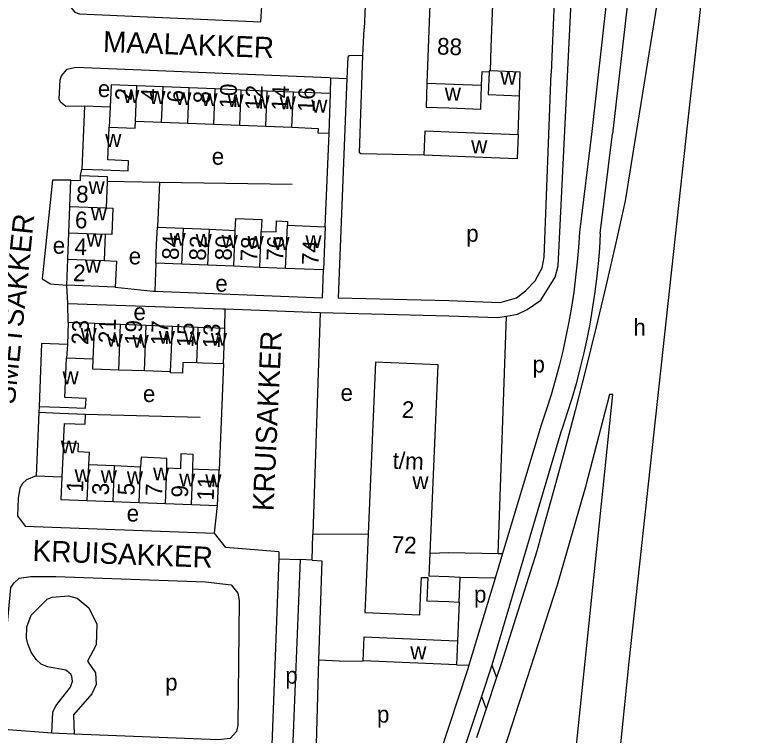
# Model space of a CAD drawing. Extents: x 159675 to 162108, y 386471 to 388472.
# Drawn here: x 161796.3 to 161975.8, y 386647.1 to 386819.6 of the extents above; entities that cross this region are included whole.
import ezdxf

# ---------------------------------------------------------------- set-up
doc = ezdxf.new("R2010")
doc.units = 0
for name, color, linetype in [('BLT_Basislijn', 7, 'Continuous'), ('BLT_Bebouwing', 7, 'Continuous'), ('BLT_Centroide', 7, 'Continuous'), ('BLT_Huisnummer', 7, 'Continuous'), ('BLT_Huisnummer_ tussenligend', 7, 'Continuous'), ('BLT_Huisnummer_reeks', 7, 'Continuous'), ('BLT_Onderverdeling_panden', 7, 'Continuous'), ('BLT_Straatnaam', 7, 'Continuous')]:
    doc.layers.add(name, color=color, linetype=linetype)

msp = doc.modelspace()

# ---------------------------------------------------------------- linework, layer by layer
at = {"layer": 'BLT_Basislijn'}
for p, q in [((161947.06, 386905.96), (161934.2, 386791.72)), ((161969.53, 386904.9), (161957.02, 386793.77)), ((161952.15, 386904.69), (161939.16, 386791.15)), ((161880.98, 386842.99), (161879.77, 386816.25)), ((161879.47, 386809.9), (161879.77, 386816.25)), ((161924.73, 386811.55), (161924.47, 386805.67)), ((161871.75, 386800.77), (161871.76, 386804.57)), ((161871.76, 386804.57), (161875.59, 386804.38)), ((161916.59, 386790.98), (161916.86, 386800.24)), ((161957.02, 386793.77), (161943.04, 386664.85)), ((161934.2, 386791.72), (161931.22, 386767.59)), ((161870.45, 386768.92), (161871.43, 386791.31)), ((161936.21, 386767.34), (161939.16, 386791.15)), ((161944.73, 386791.01), (161942.19, 386775.09)), ((161811.99, 386781.17), (161812.31, 386782.7)), ((161830.87, 386779.53), (161818.32, 386779.72)), ((161830.87, 386779.53), (161830.32, 386768.82)), ((161862.59, 386779.06), (161830.87, 386779.53)), ((161829.95, 386760.2), (161829.74, 386753.48)), ((161808.95, 386750.54), (161808.7, 386754.92)), ((161846.46, 386744.55), (161846.56, 386749.26)), ((161846.56, 386749.26), (161869.26, 386748.41)), ((161869.26, 386748.41), (161867.47, 386695.39)), ((161911.81, 386690.81), (161913.76, 386747.57)), ((161846.15, 386736.12), (161845.07, 386710.68)), ((161802.04, 386725.94), (161801.98, 386724.48)), ((161840.58, 386723.29), (161813.14, 386724.04)), ((161922.04, 386721.45), (161912.83, 386690.79)), ((161926.74, 386719.77), (161910.28, 386664.04)), ((161844.02, 386695.63), (161844.72, 386702.28)), ((161867.37, 386689.19), (161867.47, 386695.39)), ((161867.47, 386695.39), (161880.72, 386695.49)), ((161859.37, 386691.18), (161859.4, 386689.5)), ((161921, 386691.35), (161912.52, 386664.43)), ((161859.4, 386689.5), (161857.47, 386639.94)), ((161859.4, 386689.5), (161864.58, 386689.33)), ((161867.37, 386689.19), (161864.58, 386689.33)), ((161912.83, 386690.79), (161911.06, 386684.89)), ((161911.81, 386690.81), (161912.83, 386690.79)), ((161911.06, 386684.89), (161902.69, 386685.05)), ((161911.06, 386684.89), (161904.8, 386664.04)), ((161902.44, 386679.15), (161902.04, 386669.92)), ((161873.86, 386665.04), (161868.86, 386665.23)), ((161873.86, 386665.04), (161879.53, 386665.09)), ((161912.52, 386664.43), (161911.4, 386661.09)), ((161943.04, 386664.85), (161936.89, 386604.32)), ((161904.47, 386662.94), (161896.31, 386638.15)), ((161901.8, 386664.15), (161904.8, 386664.04)), ((161904.8, 386664.04), (161904.47, 386662.94)), ((161910.28, 386664.04), (161911.4, 386661.09)), ((161911.4, 386661.09), (161908.9, 386653.63)), ((161907.79, 386656.55), (161908.9, 386653.63)), ((161908.9, 386653.63), (161906.59, 386646.72)), ((161810.4, 386647.55), (161805.09, 386647.8))]:
    msp.add_line(p, q, dxfattribs=at)
for points in [[(161913.76, 386747.57), (161916.45, 386748.01), (161918.73, 386749.11), (161921.96, 386751.33), (161925.46, 386756.9), (161926.13, 386759.56), (161930.82, 386855.09), (161931.98, 386862.41), (161932.91, 386866.36), (161936.5, 386878.96), (161939.21, 386894.24), (161943.54, 386970.05), (161946.24, 386985.33), (161950.51, 387001.1), (161951.94, 387012.89), (161956.35, 387100), (161956.81, 387111.29), (161956.85, 387134.66), (161960.08, 387164.81), (161975.82, 387164.09)], [(161958.93, 386904.9), (161949.82, 386822.6), (161944.73, 386791.01)], [(161897.24, 386868.76), (161921.46, 386867.86), (161927.08, 386867.4), (161924.73, 386811.55)], [(161812.14, 386830.99), (161809.84, 386828.38), (161809.15, 386822.97), (161809.23, 386821.82), (161810.61, 386820.27), (161811.73, 386819.85), (161855.04, 386817.95), (161855.49, 386824.4)], [(161879.47, 386809.9), (161876.1, 386809.78), (161875.85, 386809.51), (161875.59, 386804.38)], [(161894.1, 386786.03), (161878.96, 386786.38), (161878.68, 386786.58), (161879.47, 386809.9)], [(161807.11, 386804.06), (161807.43, 386805.02), (161808.77, 386806.61), (161810.87, 386807.08), (161871.42, 386804.59), (161871.76, 386804.57)], [(161873.58, 386751.9), (161900, 386751.27), (161912.28, 386750.78), (161916.21, 386751.93), (161918.32, 386753.59), (161920.61, 386755.99), (161922.29, 386759.1), (161922.77, 386761.64), (161924.47, 386805.67)], [(161875.59, 386804.38), (161873.58, 386751.9)], [(161812.91, 386797.78), (161808.45, 386797.71), (161807.14, 386798.7), (161806.87, 386799.47), (161807.11, 386804.06)], [(161809.65, 386780.05), (161805.24, 386780.05), (161802.79, 386756.47), (161804.78, 386755.28), (161808.7, 386754.92)], [(161942.19, 386775.09), (161939.95, 386765.04), (161937.63, 386755), (161935.24, 386744.98), (161932.76, 386734.98), (161930.21, 386725), (161927.58, 386715.03), (161924.88, 386705.09), (161922.09, 386695.17), (161921, 386691.35)], [(161931.22, 386767.59), (161931, 386764), (161930.7, 386760.42), (161930.32, 386756.85), (161929.86, 386753.28), (161929.32, 386749.73), (161928.7, 386746.19), (161928.01, 386742.67), (161927.23, 386739.16), (161926.38, 386735.67), (161925.45, 386732.19), (161924.45, 386728.74), (161923.36, 386725.32), (161922.2, 386721.92), (161922.04, 386721.45)], [(161936.21, 386767.34), (161935.99, 386763.69), (161935.68, 386760.06), (161935.3, 386756.43), (161934.84, 386752.81), (161934.3, 386749.2), (161933.68, 386745.61), (161932.98, 386742.03), (161932.2, 386738.46), (161931.35, 386734.92), (161930.42, 386731.39), (161929.41, 386727.88), (161928.32, 386724.4), (161927.16, 386720.94), (161926.74, 386719.77)], [(161829.74, 386753.48), (161869.77, 386751.91), (161870.04, 386758.61)], [(161820.2, 386754.48), (161829.35, 386753.5), (161829.74, 386753.48)], [(161808.95, 386750.54), (161845.97, 386749.28), (161846.56, 386749.26)], [(161808.98, 386746.04), (161808.95, 386750.54)], [(161869.26, 386748.41), (161900, 386747.63), (161911.66, 386747.22), (161913.76, 386747.57)], [(161925.02, 386591.81), (161939.22, 386728.77), (161938.38, 386728.77), (161932.65, 386706.72), (161925.87, 386683.19), (161903.2, 386613.02)], [(161801.32, 386709.33), (161799.05, 386708.4), (161798.1, 386707.55), (161797.44, 386706.42), (161797.02, 386703.94), (161796.92, 386699.77), (161798.74, 386697.28), (161844.02, 386695.63)], [(161859.37, 386691.18), (161846.7, 386692.24), (161844.02, 386695.63)], [(161857.47, 386639.94), (161862.57, 386639.88), (161864.58, 386689.33)], [(161895.56, 386690.88), (161900, 386691.05), (161911.81, 386690.81)], [(161867.37, 386689.19), (161869.63, 386689), (161868.86, 386665.23)], [(161805.09, 386647.8), (161794.63, 386648.61), (161793.59, 386649.22), (161792.32, 386651.64), (161795.33, 386682.63), (161796.09, 386683.77), (161797.33, 386684.86), (161800.07, 386685.28), (161806.04, 386685.31), (161841.87, 386684), (161847.97, 386683.27), (161849.56, 386681.29), (161849.86, 386679.53), (161849.6, 386649.72), (161849.24, 386648.24), (161847.72, 386646.55), (161844.95, 386646.25), (161810.4, 386647.55)], [(161805.09, 386647.8), (161805.36, 386652.86), (161806.05, 386654.35), (161809.58, 386658.83), (161810.05, 386660.23), (161809.92, 386661.4), (161809.66, 386661.93), (161808.48, 386662.84), (161804.03, 386663.68), (161802.56, 386664.32), (161801.37, 386665.42), (161800.14, 386667.17), (161799.39, 386669.18), (161799.07, 386670.5), (161799.15, 386673.27), (161800.17, 386676.04), (161804.02, 386679.83), (161805.2, 386680.36), (161809.09, 386680.64), (161811.16, 386680.08), (161813.96, 386677.78), (161815.84, 386673.84), (161815.66, 386668.96), (161813.59, 386665.04), (161815.55, 386662.25), (161815.66, 386659.42), (161814.7, 386657.24), (161810.3, 386652.22), (161810.4, 386647.55)], [(161868.86, 386665.23), (161868.1, 386639.51), (161896.31, 386638.15)], [(161910.28, 386664.04), (161907.79, 386656.55)], [(161907.79, 386656.55), (161895.78, 386620.43), (161888.37, 386594.57)]]:
    msp.add_lwpolyline(points, dxfattribs=at)
at = {"layer": 'BLT_Bebouwing'}
for p, q in [((161916.86, 386800.24), (161917.08, 386805.91)), ((161831.68, 386802.36), (161825.45, 386802.61)), ((161837.91, 386802.12), (161831.68, 386802.36)), ((161844.15, 386801.87), (161837.91, 386802.12)), ((161850.38, 386801.62), (161844.15, 386801.87)), ((161856.61, 386801.37), (161850.38, 386801.62)), ((161862.85, 386801.12), (161856.61, 386801.37)), ((161871.43, 386791.31), (161871.75, 386800.77)), ((161812.91, 386797.78), (161812.31, 386782.7)), ((161819.04, 386797.53), (161812.91, 386797.78)), ((161825.11, 386794.2), (161831.34, 386793.95)), ((161831.34, 386793.95), (161837.58, 386793.7)), ((161837.58, 386793.7), (161843.81, 386793.45)), ((161843.81, 386793.45), (161850.04, 386793.2)), ((161850.04, 386793.2), (161856.28, 386792.95)), ((161856.28, 386792.95), (161862.51, 386792.7)), ((161809.41, 386773.77), (161809.65, 386780.05)), ((161818.32, 386779.72), (161818.08, 386773.44)), ((161809.17, 386767.48), (161809.41, 386773.77)), ((161830.32, 386768.82), (161836.55, 386768.56)), ((161836.55, 386768.56), (161842.78, 386768.31)), ((161842.78, 386768.31), (161848.96, 386768.06)), ((161870.45, 386768.92), (161870.04, 386758.61)), ((161808.93, 386761.2), (161809.17, 386767.48)), ((161808.7, 386754.92), (161808.93, 386761.2)), ((161836.2, 386759.95), (161829.95, 386760.2)), ((161842.42, 386759.7), (161836.2, 386759.95)), ((161848.6, 386759.46), (161842.42, 386759.7)), ((161854.8, 386759.21), (161848.6, 386759.46)), ((161860.98, 386758.97), (161854.8, 386759.21)), ((161870.04, 386758.61), (161860.98, 386758.97)), ((161820.2, 386754.48), (161808.7, 386754.92)), ((161808.98, 386746.04), (161808.83, 386740.75)), ((161815.35, 386745.78), (161808.98, 386746.04)), ((161821.54, 386745.54), (161815.35, 386745.78)), ((161827.68, 386745.3), (161821.54, 386745.54)), ((161833.95, 386745.05), (161827.68, 386745.3)), ((161840.1, 386744.8), (161833.95, 386745.05)), ((161846.46, 386744.55), (161840.1, 386744.8)), ((161846.15, 386736.12), (161846.46, 386744.55)), ((161815.01, 386737.28), (161808.59, 386737.52)), ((161833.47, 386734.21), (161827.28, 386734.43)), ((161801.98, 386724.48), (161801.32, 386709.33)), ((161820.08, 386711.71), (161813.96, 386711.97)), ((161826.32, 386711.45), (161820.08, 386711.71)), ((161801.32, 386709.33), (161807.48, 386709.13)), ((161844.72, 386702.28), (161845.07, 386710.68)), ((161813.51, 386703.49), (161819.75, 386703.25)), ((161819.75, 386703.25), (161826, 386703.01)), ((161826, 386703.01), (161832.24, 386702.77)), ((161832.24, 386702.77), (161838.48, 386702.53)), ((161838.48, 386702.53), (161844.72, 386702.28)), ((161880.72, 386695.49), (161880.14, 386681.97)), ((161902.44, 386679.15), (161902.69, 386685.05)), ((161902.04, 386669.92), (161901.8, 386664.15))]:
    msp.add_line(p, q, dxfattribs=at)
for points in [[(161896.83, 386857.7), (161894.77, 386803.24)], [(161910.16, 386811.9), (161911.87, 386857.13), (161900, 386857.58), (161896.83, 386857.7)], [(161909.95, 386806.18), (161910.16, 386811.9)], [(161907.85, 386802.75), (161907.98, 386806.06), (161909.64, 386806)], [(161917.08, 386805.91), (161909.95, 386806.18)], [(161909.64, 386806), (161909.44, 386800.52), (161916.86, 386800.24)], [(161825.45, 386802.61), (161819.25, 386802.86), (161819.04, 386797.53)], [(161894.77, 386803.24), (161894.55, 386797.55), (161900, 386797.34), (161907.64, 386797.05), (161907.85, 386802.75)], [(161871.75, 386800.77), (161862.85, 386801.12)], [(161818.84, 386792.77), (161825.06, 386792.52), (161825.11, 386794.2)], [(161812.31, 386782.7), (161817.3, 386782.5), (161823.33, 386782.26), (161823.43, 386784.7), (161818.5, 386784.9), (161818.84, 386792.77)], [(161862.51, 386792.7), (161868.74, 386792.45), (161868.7, 386791.4), (161871.43, 386791.31)], [(161894.1, 386786.03), (161894.32, 386791.83), (161900, 386791.61), (161916.59, 386790.98)], [(161916.59, 386790.98), (161916.37, 386785.18), (161900, 386785.8), (161894.1, 386786.03)], [(161809.65, 386780.05), (161811.95, 386779.96), (161811.99, 386781.17)], [(161811.99, 386781.17), (161818.34, 386780.92), (161818.32, 386779.72)], [(161818.08, 386773.44), (161819.68, 386773.34), (161819.46, 386767.09), (161817.84, 386767.16)], [(161848.96, 386768.06), (161849.07, 386770.9), (161855.27, 386770.64), (161855.15, 386767.81)], [(161855.15, 386767.81), (161858.69, 386767.67), (161858.8, 386770.3), (161861.44, 386770.19), (161861.41, 386769.27)], [(161829.95, 386760.2), (161830.15, 386764.79), (161830.32, 386768.82)], [(161861.41, 386769.27), (161870.45, 386768.92)], [(161817.84, 386767.16), (161817.6, 386760.87)], [(161817.6, 386760.87), (161820.52, 386760.72), (161820.2, 386754.48)], [(161808.83, 386740.75), (161802.65, 386740.99), (161802.04, 386725.94)], [(161802.04, 386725.94), (161807.04, 386725.75), (161813.18, 386725.51), (161813.27, 386727.88), (161808.22, 386728.07), (161808.59, 386737.52)], [(161821.1, 386734.66), (161814.91, 386734.89), (161815.01, 386737.28)], [(161839.76, 386736.36), (161836.43, 386736.48), (161836.32, 386733.89), (161833.46, 386733.99), (161833.47, 386734.21)], [(161846.15, 386736.12), (161841.15, 386736.31), (161839.76, 386736.36)], [(161895.56, 386690.88), (161897.44, 386735.9), (161882.47, 386736.55), (161880.72, 386695.49)], [(161827.28, 386734.43), (161821.1, 386734.66)], [(161813.14, 386724.04), (161806.98, 386724.29), (161801.98, 386724.48)], [(161807.9, 386717.2), (161808.09, 386721.9), (161813.05, 386721.7), (161813.14, 386724.04)], [(161813.96, 386711.97), (161814.07, 386714.97), (161811.39, 386715.07), (161811.46, 386717.08), (161807.9, 386717.2)], [(161838.81, 386710.93), (161838.91, 386714.47), (161835.97, 386714.58), (161835.83, 386711.06), (161832.57, 386711.19)], [(161832.57, 386711.19), (161832.61, 386713.53), (161826.42, 386713.79), (161826.32, 386711.45)], [(161845.07, 386710.68), (161840.07, 386710.88), (161838.81, 386710.93)], [(161807.48, 386709.13), (161807.27, 386703.73), (161813.51, 386703.49)], [(161902.69, 386685.05), (161900, 386685.16), (161895.33, 386685.35), (161895.56, 386690.88)], [(161893.34, 386682.2), (161893.46, 386685.06), (161894.97, 386685), (161894.74, 386679.48), (161900, 386679.26), (161902.44, 386679.15)], [(161880.14, 386681.97), (161879.91, 386676.68), (161893.09, 386676.13), (161893.34, 386682.2)], [(161879.53, 386665.09), (161879.78, 386670.86), (161900, 386670.01), (161902.04, 386669.92)], [(161901.8, 386664.15), (161900, 386664.22), (161879.53, 386665.09)]]:
    msp.add_lwpolyline(points, dxfattribs=at)
at = {"layer": 'BLT_Onderverdeling_panden'}
for p, q in [((161825.11, 386794.2), (161825.45, 386802.61)), ((161894.77, 386803.24), (161907.85, 386802.75)), ((161831.34, 386793.95), (161831.68, 386802.36)), ((161837.58, 386793.7), (161837.91, 386802.12)), ((161843.81, 386793.45), (161844.15, 386801.87)), ((161850.04, 386793.2), (161850.38, 386801.62)), ((161856.28, 386792.95), (161856.61, 386801.37)), ((161862.51, 386792.7), (161862.85, 386801.12)), ((161819.04, 386797.53), (161818.84, 386792.77)), ((161809.41, 386773.77), (161818.08, 386773.44)), ((161836.2, 386759.95), (161836.55, 386768.56)), ((161842.42, 386759.7), (161842.78, 386768.31)), ((161860.98, 386758.97), (161861.41, 386769.27)), ((161809.17, 386767.48), (161817.84, 386767.16)), ((161848.6, 386759.46), (161848.96, 386768.06)), ((161854.8, 386759.21), (161855.15, 386767.81)), ((161808.93, 386761.2), (161817.6, 386760.87)), ((161815.01, 386737.28), (161815.35, 386745.78)), ((161821.1, 386734.66), (161821.54, 386745.54)), ((161827.28, 386734.43), (161827.68, 386745.3)), ((161833.47, 386734.21), (161833.95, 386745.05)), ((161839.76, 386736.36), (161840.1, 386744.8)), ((161808.83, 386740.75), (161808.59, 386737.52)), ((161807.9, 386717.2), (161807.48, 386709.13)), ((161813.51, 386703.49), (161813.96, 386711.97)), ((161819.75, 386703.25), (161820.08, 386711.71)), ((161826, 386703.01), (161826.32, 386711.45)), ((161832.24, 386702.77), (161832.57, 386711.19)), ((161838.48, 386702.53), (161838.81, 386710.93))]:
    msp.add_line(p, q, dxfattribs=at)
msp.add_lwpolyline([(161909.95, 386806.18), (161909.65, 386806.19), (161909.64, 386806)], dxfattribs=at)

# ---------------------------------------------------------------- texts
at = {"layer": 'BLT_Centroide'}
for s, p in [('w', (161912.31, 386802.9)), ('e', (161816.1, 386799.94)), ('w', (161822.16, 386798.53)), ('w', (161828.39, 386798.28)), ('w', (161834.62, 386798.03)), ('w', (161840.86, 386797.78)), ('w', (161899.03, 386799.1)), ('w', (161847.09, 386797.53)), ('w', (161853.33, 386797.28)), ('w', (161859.56, 386797.03)), ('w', (161867.12, 386796.22)), ('w', (161817.86, 386788.03)), ('w', (161905.34, 386786.5)), ('e', (161843.33, 386783.76)), ('w', (161813.87, 386776.75)), ('w', (161814.43, 386770.44)), ('p', (161904.16, 386765.34)), ('w', (161813.39, 386764.19)), ('w', (161833.25, 386764.38)), ('w', (161839.48, 386764.12)), ('w', (161845.69, 386763.88)), ('w', (161851.88, 386763.64)), ('w', (161865.72, 386763.81)), ('e', (161805.32, 386762.47)), ('w', (161858.06, 386763.39)), ('e', (161823.48, 386759.92)), ('w', (161813.02, 386757.91)), ('e', (161844.18, 386753.39)), ('e', (161824.61, 386746.58)), ('h', (161944.11, 386742.88)), ('w', (161811.97, 386741.64)), ('w', (161818.22, 386740.22)), ('w', (161830.66, 386740.94)), ('w', (161836.78, 386740.7)), ('w', (161843.11, 386740.47)), ('w', (161824.39, 386739.98)), ('p', (161920, 386734.05)), ('w', (161807.66, 386731.25)), ('e', (161826.88, 386726.99)), ('e', (161874.11, 386727.26)), ('w', (161807.23, 386714.7)), ('w', (161810.55, 386707.84)), ('w', (161829.3, 386708.27)), ('w', (161816.8, 386707.61)), ('w', (161823.03, 386707.36)), ('w', (161835.53, 386706.84)), ('w', (161841.78, 386706.61)), ('w', (161891.3, 386706.17)), ('e', (161822.99, 386698.42)), ('p', (161906.02, 386679.03)), ('w', (161890.79, 386665.5)), ('p', (161860.92, 386659.64)), ('p', (161832.18, 386657.99)), ('p', (161882.83, 386650.33))]:
    msp.add_text(s, height=4, dxfattribs=at).set_placement(p)
at = {"layer": 'BLT_Huisnummer'}
for s, rotation, p in [('10', 87.7137, (161849.15, 386797.13)), ('2', 87.7137, (161824.21, 386799.04)), ('6', 87.7137, (161836.62, 386798.6)), ('16', 87.7137, (161867.85, 386796.27)), ('8', 357.8263, (161810.85, 386774.79)), ('84', 87.7331, (161835.42, 386760.94)), ('78', 87.7331, (161854.16, 386760.53)), ('74', 87.7331, (161868.85, 386759.68)), ('2', 357.8166, (161810.12, 386755.93)), ('23', 87.8804, (161813.79, 386740.63)), ('17', 87.8804, (161832.78, 386740.47)), ('13', 87.8804, (161845.2, 386739.77)), ('11', 87.7797, (161843.79, 386703.36)), ('1', 87.7797, (161812.56, 386705.35)), ('5', 87.7797, (161824.82, 386704.62))]:
    msp.add_text(s, height=4, rotation=rotation, dxfattribs=at).set_placement(p)
at = {"layer": 'BLT_Huisnummer_ tussenligend'}
for s, rotation, p in [('12', 87.7137, (161855.31, 386796.78)), ('14', 87.7137, (161861.58, 386796.64)), ('4', 87.7137, (161830.36, 386799.03)), ('8', 87.7137, (161842.91, 386798.34)), ('6', 357.8166, (161810.57, 386768.6)), ('80', 87.7331, (161848.07, 386760.79)), ('4', 357.8166, (161810.46, 386762.21)), ('82', 87.7331, (161841.9, 386760.74)), ('76', 87.7331, (161860.39, 386760.68)), ('21', 87.8804, (161820.23, 386740.98)), ('19', 87.8804, (161826.5, 386740.58)), ('15', 87.8804, (161838.93, 386740.01)), ('3', 87.7797, (161818.7, 386704.67)), ('7', 87.7797, (161831.48, 386704.43)), ('9', 87.7797, (161837.63, 386704.09))]:
    msp.add_text(s, height=4, rotation=rotation, dxfattribs=at).set_placement(p)
at = {"layer": 'BLT_Huisnummer_reeks'}
for s, rotation, p in [('88', 357.8326, (161897.13, 386810.13)), ('2', 357.6133, (161888.68, 386723.25)), ('t/m', 357.6133, (161886.51, 386711.08)), ('72', 357.6133, (161886.28, 386690.97))]:
    msp.add_text(s, height=4, rotation=rotation, dxfattribs=at).set_placement(p)
at = {"layer": 'BLT_Straatnaam'}
for s, rotation, p in [('MAALAKKER', 357.9336, (161817.28, 386810.73)), ('SMETSAKKER', 84.0965, (161796.24, 386726.28)), ('KRUISAKKER', 87.3477, (161858.07, 386700.83)), ('KRUISAKKER', 357.7881, (161800.43, 386689.01))]:
    msp.add_text(s, height=5, rotation=rotation, dxfattribs=at).set_placement(p)

doc.saveas('drawing.dxf')
